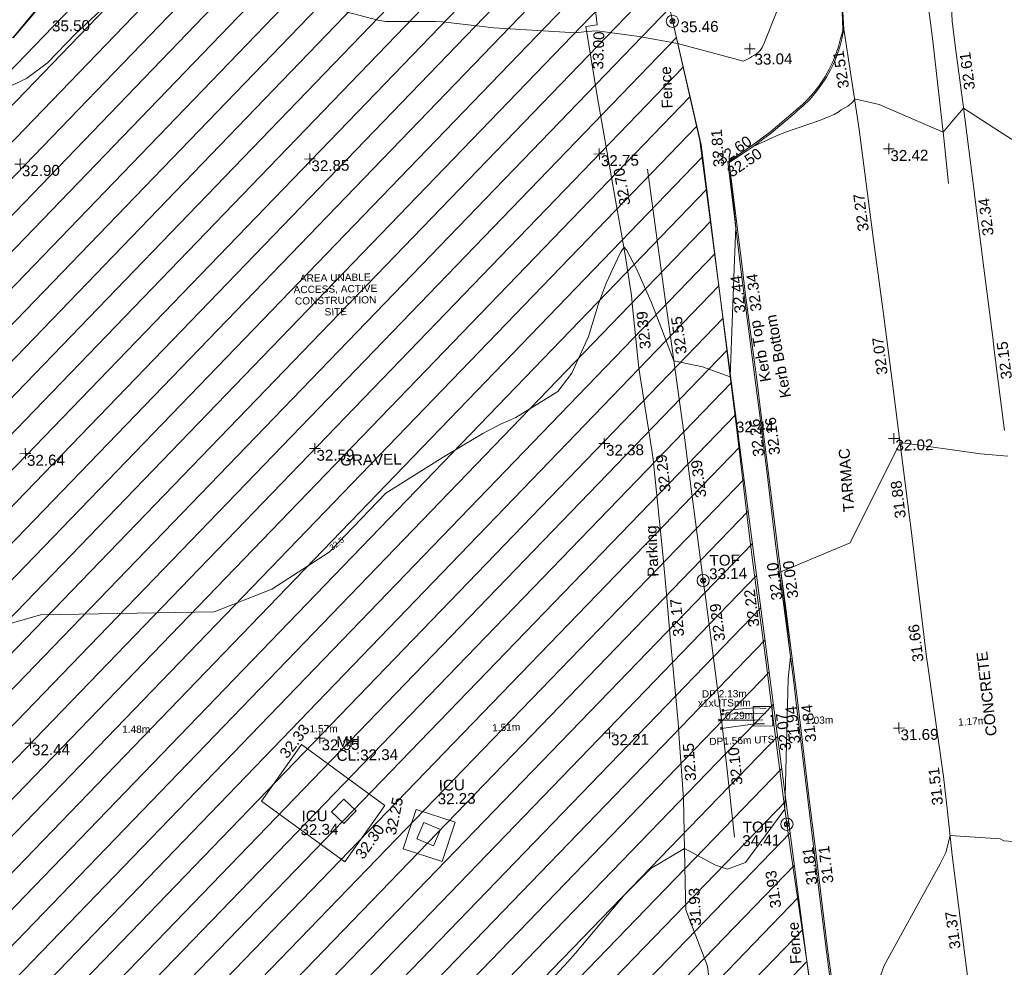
# Model space of a CAD drawing. Header units: millimetres. Extents: x -290717 to 520720, y -103372 to 287762.
# Tile 309 of 375: x 184944 to 218949, y 150097 to 182816. Entities that reach past the tile are written whole.
import ezdxf

# ---------------------------------------------------------------- set-up
doc = ezdxf.new("R2010")
doc.units = ezdxf.units.MM
for name, pattern in [('IMPORT-HIDDEN2 _3_', [4762.5, 3175, -1587.5]), ('IMPORT-UG_ELEC_LV_QLB2 _2_', [2700, 1500, -300.0000000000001, 0, -250, 150, -300.0000000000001, 0, -200]), ('IMPORT-UG_ELEC_STREET LIGHTING_QLB2 _2_', [2700, 1500, -300.0000000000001, 0, -250, 150, -300.0000000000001, 0, -200]), ('IMPORT-UG_UNIDENTIFIED_QLB2 _2_', [2500, 1500, -300.0000000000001, 0, -50, 150, -300.0000000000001, 0, -200])]:
    doc.linetypes.add(name, pattern=pattern)
for name, color, linetype, lineweight, true_color in [('00__TOPO__TOP_OF_FENCE_SYMBOL', 7, 'Continuous', 9, 0x666666), ('00_TOPO_FENCE', 7, 'Continuous', 9, 0x3f7f4f), ('00_TOPO_KERB_BOTTOM', 1, 'Continuous', 9, 0xff0000), ('00_TOPO_KERB_TOP', 7, 'Continuous', 9, 0xa500a5), ('00_TOPO_LEVEL_SPOT', 7, 'Continuous', 9, 0x666666), ('00_TOPO_ROAD_MARKING_WHITE_CONTINUOUS', 7, 'Continuous', 9, 0x999999), ('00_TOPO_SERV_MH', 7, 'Continuous', 9, 0x666666), ('00_TOPO_TOP_OF_FENCE', 7, 'Continuous', 9, 0x666666), ('00_UAV_CONCRETE', 9, 'Continuous', 9, 0x808080), ('00_UAV_FENCE', 7, 'Continuous', 9, 0x264c2f), ('00_UAV_KERB_BOTTOM', 1, 'Continuous', 9, 0xff0000), ('00_UAV_KERB_TOP', 7, 'Continuous', 9, 0xa500a5), ('00_UAV_LEVEL_SPOT', 7, 'Continuous', 9, 0x666666), ('00_UAV_PARKING', 4, 'Continuous', 9, 0x00ffff), ('00_UAV_SERV_IC', 5, 'Continuous', 9, 0x0000ff), ('00_UAV_TOP_OF_FENCE', 6, 'Continuous', 9, 0xff00ff), ('01_DTM_CONTOUR_MJR', 7, 'Continuous', 9, 0x7f3f00), ('01_DTM_CONTOUR_MJR_LABELS', 7, 'Continuous', 9, 0x7f3f00), ('01_DTM_CONTOUR_MNR', 7, 'Continuous', 9, 0xa5a552), ('12333-PUM-2D-U-0001-C01 - Rev2_REVIT IMPORT_dwg', 7, 'Continuous', 9, 0x767676), ('PUM-CHAMBER EXTENTS', 6, 'IMPORT-HIDDEN2 _3_', 9, 0xff00ff), ('PUM-ELECTRIC-LV-QLB2', 1, 'IMPORT-UG_ELEC_LV_QLB2 _2_', 9, 0xff0000), ('PUM-ELECTRIC-MH', 1, 'Continuous', 9, 0xff0000), ('PUM-UNABLE TO SURVEY', 190, 'Continuous', 9, 0x7f00ff), ('PUM-UNIDENTIFIED UTILITIES-NOTES', 7, 'Continuous', 9, 0x52a500), ('PUM-UNIDENTIFIED UTILITIES-QLB2', 7, 'IMPORT-UG_UNIDENTIFIED_QLB2 _2_', 9, 0x52a500)]:
    doc.layers.add(name, color=color, linetype=linetype, lineweight=lineweight, true_color=true_color)
for name, color, linetype, lineweight in [('00_UAV_SURFACE', 7, 'Continuous', 9), ('00_UAV_SURVEY_TEXT', 7, 'Continuous', 9), ('GEN-TEXT', 7, 'Continuous', 9)]:
    doc.layers.add(name, color=color, linetype=linetype, lineweight=lineweight)
doc.styles.add('Arial_1', font='arial.ttf', dxfattribs={"height": 250})
doc.styles.add('Swis721 Lt BT_1', font='swissl.ttf', dxfattribs={"height": 200})
doc.styles.add('Swis721 Lt BT_2', font='swissl.ttf', dxfattribs={"height": 375})

# ---------------------------------------------------------------- blocks, each defined once
blk = doc.blocks.new('12333-PUM-2D-U-0001-C01 - Rev2_REVIT IMPORT_dwg_MM-2077200-Site Location Plan Existing')
at = {"layer": '00_TOPO_LEVEL_SPOT', "color": 254, "true_color": 0xcccccc, "flags": 128}
for points in [[(0, -500.0000000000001), (0, 0), (-500.0000000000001, 0)], [(500.0000000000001, 0), (0, 0), (0, 500.0000000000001)]]:
    blk.add_lwpolyline(points, dxfattribs=at)
blk = doc.blocks.new('12333-PUM-2D-U-0001-C01 - Rev2_REVIT IMPORT_dwg_MSL_Node_LineworkTOF-2077248-Site Location Plan Existing')
at = {"layer": '00__TOPO__TOP_OF_FENCE_SYMBOL', "color": 254, "true_color": 0xcccccc, "flags": 128}
for points in [[(165.3591892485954, 165.3591892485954), (0, 0), (-165.3591892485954, 165.3591892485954)], [(165.3591892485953, -165.3591892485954), (0, 0), (-165.3591892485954, -165.3591892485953)]]:
    blk.add_lwpolyline(points, dxfattribs=at)
at = {"layer": '00__TOPO__TOP_OF_FENCE_SYMBOL', "color": 254, "true_color": 0xcccccc}
for radius in [562.5594001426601, 233.853208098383]:
    blk.add_circle((0, 0), radius, dxfattribs=at)
blk = doc.blocks.new('12333-PUM-2D-U-0001-C01 - Rev2_REVIT IMPORT_dwg_UAV-2077255-Site Location Plan Existing')
at = {"layer": '00_UAV_LEVEL_SPOT', "color": 254, "true_color": 0xcccccc, "flags": 128}
for points in [[(0, -500.0000000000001), (0, 0), (-500.0000000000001, 0)], [(500.0000000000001, 0), (0, 0), (0, 500.0000000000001)]]:
    blk.add_lwpolyline(points, dxfattribs=at)
blk = doc.blocks.new('12333-PUM-2D-U-0001-C01 - Rev2_REVIT IMPORT_dwg_MSL_Node_LineworkTOF-2077201-Site Location Plan Existing')
at = {"layer": '00__TOPO__TOP_OF_FENCE_SYMBOL', "color": 254, "true_color": 0xcccccc, "flags": 128}
for points in [[(165.3591892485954, 165.3591892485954), (0, 0), (-165.3591892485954, 165.3591892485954)], [(165.3591892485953, -165.3591892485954), (0, 0), (-165.3591892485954, -165.3591892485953)]]:
    blk.add_lwpolyline(points, dxfattribs=at)
at = {"layer": '00__TOPO__TOP_OF_FENCE_SYMBOL', "color": 254, "true_color": 0xcccccc}
for radius in [562.5594001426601, 233.853208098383]:
    blk.add_circle((0, 0), radius, dxfattribs=at)
blk = doc.blocks.new('12333-PUM-2D-U-0001-C01 - Rev2_REVIT IMPORT_dwg_MGS62954_T2_Galway_ITM_3d_Rev1-2077680-Site Location Plan Existing')
at = {"layer": '00_TOPO_FENCE', "color": 254, "true_color": 0xcccccc, "flags": 128}
blk.add_lwpolyline([(534089819.8181641, 725734364.0279521), (534091587.8681737, 725736440.7020699), (534092625.7930987, 725737541.3462248), (534097629.2555963, 725737998.4735422), (534105021.721773, 725738801.3791058), (534107412.8342192, 725739013.897784), (534109747.2000771, 725739215.477581), (534111269.5559804, 725739309.8737594), (534111565.4135019, 725739349.1290561), (534112422.2685639, 725735423.3515906), (534113518.8731127, 725730255.5723001), (534114553.873535, 725720679.9188492)], dxfattribs=at)
at = {"layer": '00_TOPO_KERB_BOTTOM', "color": 254, "true_color": 0xcccccc, "flags": 128}
blk.add_lwpolyline([(534118493.1630007, 725734760.5412717), (534118516.1087184, 725734160.2639198)], dxfattribs=at)
at = {"layer": '00_TOPO_KERB_TOP', "color": 254, "true_color": 0xcccccc, "flags": 128}
blk.add_lwpolyline([(534118468.7369557, 725734752.9945552), (534118490.2497755, 725734150.1922061)], dxfattribs=at)
at = {"layer": '00_TOPO_ROAD_MARKING_WHITE_CONTINUOUS', "color": 254, "true_color": 0xcccccc, "flags": 128}
blk.add_lwpolyline([(534120818.2364791, 725740185.495295), (534121050.0000001, 725738330.0000001), (534121310.0000002, 725736200.0000001), (534121580.0000001, 725733800.0000001), (534121907.6145089, 725730336.2787648), (534122040.0000001, 725728770)], dxfattribs=at)
at = {"layer": '00_UAV_CONCRETE', "color": 254, "true_color": 0xcccccc, "flags": 128}
for points in [[(534100785.5775, 725705712.219), (534097941.5775001, 725707861.2190001), (534098793.4515658, 725709016.4345698), (534099362.5775001, 725709788.219), (534102204.5775, 725707636.219), (534101922.0336108, 725707253.122141)], [(534103276.7900001, 725707480.6395), (534104614.7900002, 725707015.6395001), (534104145.8553028, 725705666.3177261), (534102807.8553028, 725706131.3177263), (534103050.2516866, 725706828.7937725)]]:
    blk.add_lwpolyline(points, close=True, dxfattribs=at)
at = {"layer": '00_UAV_FENCE', "color": 254, "true_color": 0xcccccc, "flags": 128}
for points in [[(534111651.7365, 725729445.5035001), (534112218.7365, 725724688.5035001), (534112243.6368831, 725724484.7454872), (534112792.7365001, 725719991.5035001), (534112845.3735152, 725719523.6515952), (534113329.7365001, 725715218.5035), (534113405.8674285, 725714556.4588522), (534113872.7365, 725710496.5035002), (534113955.4240898, 725709591.0743918), (534114252.7365, 725706335.5035001)], [(534114553.873535, 725720679.9188492), (534114952.7900001, 725716698.6395001), (534115066.0952614, 725715711.0433478), (534115463.7900001, 725712244.6395), (534115627.3845999, 725710744.8716956), (534116006.7900002, 725707266.6395), (534116198.1602979, 725705780.1131842), (534116835.937072, 725700825.9903733), (534116960.311, 725699859.8785), (534115953.3150575, 725695962.9479376), (534115769.311, 725695250.8785001), (534114630.6823692, 725691142.6329396), (534114529.3110002, 725690776.8785), (534113464.311, 725686864.8784999), (534112917.2098656, 725686724.0475677), (534111137.3110002, 725686265.8785001), (534108066.5445354, 725685517.0495839), (534107352.311, 725685342.8784999), (534103927.8740001, 725684823.1450002)]]:
    blk.add_lwpolyline(points, dxfattribs=at)
at = {"layer": '00_UAV_KERB_BOTTOM', "color": 254, "true_color": 0xcccccc, "flags": 128}
blk.add_lwpolyline([(534118516.1087185, 725734160.2639198), (534118505.795195, 725734102.033939), (534118445.3187994, 725733822.7038916), (534118367.4224615, 725733547.7223825), (534118272.4136021, 725733278.1746383), (534118160.6671783, 725733015.1244402), (534118032.6242019, 725732759.609928), (534117888.7900001, 725732512.6395), (534117824.5953402, 725732412.8885181), (534117659.4008185, 725732179.6645061), (534117479.8880134, 725731957.2733582), (534117286.7653801, 725731746.5927507), (534117080.7950854, 725731548.4541439), (534116862.79, 725731363.6395001), (534116754.9166479, 725731269.6397105), (534115963.7900001, 725730628.6395001), (534115546.7868001, 725730327.2833487), (534115339.6923731, 725730177.622196), (534114482.79, 725729627.6395001), (534114872.8150011, 725725924.8705026), (534114956.79, 725725127.6395001), (534115308.7900001, 725722020.6395001), (534115424.3869505, 725720958.7605377), (534115652.79, 725718860.6395001), (534115881.7900001, 725716627.6395), (534115956.3361164, 725715989.7650399), (534116154.7900001, 725714291.6395001), (534116446.79, 725711647.6395), (534116510.577645, 725711023.6854421), (534116870.6255, 725707501.7915002), (534117022.4541663, 725706051.7261329), (534117393.6255001, 725702506.7915003), (534117557.3537491, 725701082.9404781)], dxfattribs=at)
at = {"layer": '00_UAV_KERB_TOP', "color": 254, "true_color": 0xcccccc, "flags": 128}
blk.add_lwpolyline([(534118490.2497756, 725734150.1922061), (534118478.7697187, 725734105.7107775), (534118396.7835035, 725733834.8197523), (534118319.7437, 725733562.8618917), (534118225.7795416, 725733296.2780473), (534118115.2618619, 725733036.1203033), (534117988.6268235, 725732783.4153839), (534117846.1427978, 725732538.7632746), (534117783.1511751, 725732440.8816717), (534117619.5073392, 725732209.8469403), (534117441.9684255, 725731989.9011667), (534117250.969335, 725731781.5371662), (534117047.2638535, 725731585.5772569), (534116830.1981184, 725731401.5589505), (534116722.7439514, 725731307.9244351), (534115933.3853028, 725730668.3567234), (534115480.1381336, 725730340.8081037), (534115311.5241086, 725730218.9556246), (534114429.8353044, 725729653.064339), (534114821.751736, 725725932.338722), (534114907.0856887, 725725122.2062602), (534115259.0955036, 725722015.1196281), (534115373.2793745, 725720966.221279), (534115603.0667809, 725718855.3834748), (534115832.0869425, 725716622.1868771), (534115905.1250635, 725715997.2159951), (534116105.1095713, 725714285.9932487), (534116397.0698851, 725711642.3525984), (534116459.5532787, 725711031.1563851), (534116820.8909728, 725707496.6455753), (534116971.3994307, 725706059.189079), (534117343.9238005, 725702501.3320494), (534117506.1676008, 725701090.3904282)], dxfattribs=at)
at = {"layer": '00_UAV_PARKING', "color": 254, "true_color": 0xcccccc, "flags": 128}
blk.add_lwpolyline([(534109533.268171, 725739197.0038913), (534110003.7900001, 725734455.6395), (534109773.3503631, 725734429.7738265), (534109611.79, 725734411.6395001), (534109976.79, 725731933.6395001), (534110337.1366907, 725729638.3402764), (534110471.79, 725728780.6395003), (534110837.7900001, 725726501.6395), (534111025.79, 725725089.6395001), (534111057.9836686, 725724702.3912579), (534111234.7900001, 725722575.6395), (534111633.4132858, 725719738.5908912), (534111678.7900001, 725719415.6395001), (534111954.79, 725716146.6395001), (534112052.4996197, 725714758.3889631), (534112156.79, 725713276.6395), (534112377.3110002, 725710328.8784999), (534112406.9956815, 725709771.6546237), (534112517.311, 725707700.8784999), (534112524.9048785, 725704779.5134872), (534112527.3110001, 725703853.8785), (534113243.3110001, 725701888.8785), (534113443.8404932, 725699919.1425767)], dxfattribs=at)
at = {"layer": '00_UAV_SERV_IC', "color": 254, "true_color": 0xcccccc, "flags": 128}
for points in [[(534100359.5775, 725707449.219), (534100792.5775002, 725707883.219), (534101209.8342523, 725707466.9236689), (534100776.8342522, 725707032.9236689)], [(534103540.5775, 725707023.2190001), (534104108.5775002, 725706769.219), (534103860.1075505, 725706213.5854119), (534103292.1075504, 725706467.5854118)]]:
    blk.add_lwpolyline(points, close=True, dxfattribs=at)
at = {"layer": '00_UAV_SURFACE', "color": 254, "true_color": 0xcccccc, "flags": 128}
for points in [[(534122203.7615, 725736421.5965), (534122260.7365001, 725734359.5035002), (534122375.5676525, 725733358.2187804), (534122581.7365001, 725731560.5035002), (534122926.7627928, 725728395.7795728), (534122929.7365001, 725728368.5035), (534123209.7365001, 725725826.5035), (534123474.3655457, 725723429.6238053), (534123522.7365001, 725722991.5035), (534123826.7365001, 725720205.5035001)], [(534123508.6530002, 725689478.774), (534123213.2305275, 725692180.4923568), (534123212.6530002, 725692185.774), (534122723.6530001, 725696545.774), (534122662.1339337, 725697149.3761891), (534122293.6530002, 725700764.7740002), (534122145.3082206, 725702120.3599124), (534121766.6255001, 725705580.7915002), (534121624.1465514, 725707090.9574785), (534121509.6255002, 725708304.7915002), (534121043.185101, 725712054.1049786), (534120995.7365, 725712435.5035002), (534120517.3910529, 725717021.7021168), (534120510.7365002, 725717085.5035002), (534120154.7365, 725720356.5035001), (534119973.317086, 725721988.0633637), (534119706.7365001, 725724385.5035001), (534119411.7552998, 725726952.6371888), (534119299.7365, 725727927.5035001), (534118987.7365, 725730690.5035001), (534118821.7846175, 725731911.409681), (534118516.1087185, 725734160.2639198)]]:
    blk.add_lwpolyline(points, dxfattribs=at)
at = {"layer": '01_DTM_CONTOUR_MJR', "color": 254, "true_color": 0xcccccc, "flags": 128}
blk.add_lwpolyline([(534126439.4191088, 725728812.4628662), (534123837.8110352, 725730534.1489221), (534122600.0000001, 725731360), (534122245, 725730950.0000002), (534121890.0000001, 725730540.0000001), (534119698.2026289, 725731540.3900293), (534118850, 725731750.0000001), (534118843.3638445, 725731731.7276889), (534118817.4030919, 725731690.4228197), (534118782.8613258, 725731645.5106581), (534118737.3662755, 725731598.779648), (534118683.5117719, 725731550.3826169), (534118615.7764291, 725731496.9195752), (534118531.0481151, 725731449.3567554), (534118483.9912547, 725731433.8761046), (534118379.1494253, 725731374.3363582), (534118271.1724976, 725731294.5767735), (534118139.5532585, 725731220.2785563), (534117959.7713874, 725731153.8725691), (534117762.2382672, 725731076.1973528), (534117656.3073454, 725731035.3311337), (534116441.3797591, 725730639.5322727), (534116108.4645928, 725730509.9837126), (534115340, 725730180.0000002), (534114517.7272727, 725729656.8181821), (534114477.5000001, 725729631), (534114670.0000001, 725727390), (534114601.4598725, 725726260.9325581), (534114380.0000001, 725722230.0000001), (534113439.9043113, 725722590.5080312), (534112450.0000001, 725722810.0000002), (534111961.9529064, 725724140.0208408), (534111704.4689777, 725724863.2877386), (534111214.7875038, 725726008.4308828), (534110886.7993104, 725726670.4419329), (534110800.0000001, 725726770.0000001), (534110691.6396796, 725726618.195774), (534110620.0828285, 725726492.6998451), (534110161.3360475, 725725534.355022), (534109871.4759758, 725724791.4572709), (534109511.7809883, 725723709.1153506), (534108915.4486088, 725722447.7399205), (534108430.0000002, 725721823.9158812), (534106957.3109245, 725720947.3109245), (534106430.0000002, 725720729.82906), (534105804.6312686, 725720420), (534104430.0000002, 725719620.6006007), (534102430.0000002, 725718420.0000001), (534100701.1865363, 725716691.1865362), (534100430.0000002, 725716420.0000001), (534098430.0000002, 725715170.0000001), (534096430.0000002, 725714420.0000001), (534094430.0000002, 725714420.0000001), (534092430.0000002, 725714420.0000001), (534090430.0000002, 725714420.0000001), (534086862.2316428, 725713478.0149349)], dxfattribs=at)
at = {"layer": '01_DTM_CONTOUR_MNR', "color": 254, "true_color": 0xcccccc, "flags": 128}
for points in [[(534116739.7612914, 725736087.0026387), (534115763.1019169, 725733729.6427788), (534115692.0256495, 725733579.900458), (534115665.6557224, 725733542.6513447), (534115643.6791494, 725733508.9956244), (534115615.4997459, 725733477.849695), (534115589.7238866, 725733448.208735), (534115563.8571194, 725733422.680649), (534115523.8519439, 725733391.3037777), (534115500.9234436, 725733368.7012213), (534115475.0228182, 725733349.8290656), (534115448.5866247, 725733334.5564703), (534115422.3675213, 725733318.6837606), (534115322.7400844, 725733271.2476983), (534115264.6524993, 725733231.0740522), (534115037.0587474, 725733119.7429262), (534112770.0000001, 725733760), (534111451.4363952, 725734034.6364833), (534109998.3135867, 725734246.6687058), (534109630, 725734240), (534109259.0550565, 725734190.3835102), (534106430.0000002, 725734420.0000001), (534104666.1111112, 725734656.111111), (534104430.0000002, 725734670.0000001), (534102713.6538462, 725734703.653846), (534102430.0000002, 725734753.3333334), (534101129.164223, 725735119.1642232)], [(534093036.4948574, 725735411.1550663), (534091999.8021109, 725734478.804184), (534091004.5335422, 725733479.5421181), (534090265.0323723, 725732944.6511443), (534089145.1956927, 725732447.2453448)], [(534123930.0000002, 725719320.0000002), (534122983.8549167, 725719414.8275121), (534120210.0000001, 725719860), (534118430.0000002, 725716420.0000001), (534116020.0000001, 725715460.0000002), (534116136.7142857, 725714290.0000001), (534116300.0000001, 725712520.0000001), (534116202.8925426, 725711765.8132707), (534116010.0000001, 725707270), (534114620.3505227, 725705454.4386027), (534113997.0161486, 725705225.3681791), (534113579.8956703, 725705369.9071039), (534112520.0000001, 725705970.0000002), (534111347.1262109, 725705297.6122087), (534110430.0000002, 725704420.0000001), (534108696.6309014, 725702420.0000001), (534108430.0000002, 725702123.1250001), (534106789.9033816, 725700420.0000001)], [(534123885.2040817, 725706013.5875403), (534123552.3391894, 725706045.6110804), (534123428.5485715, 725706107.72), (534121710.0000001, 725706260.0000001), (534121542.97916, 725705668.9551047), (534121346.7510352, 725705283.339196), (534119349.6060444, 725701810.1406986), (534118413.708517, 725699330.079142)]]:
    blk.add_lwpolyline(points, dxfattribs=at)
at = {"xscale": 0.375, "yscale": 0.375, "zscale": 0.375}
for name, p in [('12333-PUM-2D-U-0001-C01 - Rev2_REVIT IMPORT_dwg_MSL_Node_LineworkTOF-2077201-Site Location Plan Existing', (534112602.8351672, 725734534.4315519)), ('12333-PUM-2D-U-0001-C01 - Rev2_REVIT IMPORT_dwg_MM-2077200-Site Location Plan Existing', (534115263.4652312, 725733536.165195)), ('12333-PUM-2D-U-0001-C01 - Rev2_REVIT IMPORT_dwg_UAV-2077255-Site Location Plan Existing', (534090000.0000001, 725730000.0000001)), ('12333-PUM-2D-U-0001-C01 - Rev2_REVIT IMPORT_dwg_UAV-2077255-Site Location Plan Existing', (534100000.0000001, 725730000.0000001)), ('12333-PUM-2D-U-0001-C01 - Rev2_REVIT IMPORT_dwg_UAV-2077255-Site Location Plan Existing', (534110000.0000001, 725730000.0000001)), ('12333-PUM-2D-U-0001-C01 - Rev2_REVIT IMPORT_dwg_UAV-2077255-Site Location Plan Existing', (534120000, 725730000.0000001)), ('12333-PUM-2D-U-0001-C01 - Rev2_REVIT IMPORT_dwg_UAV-2077255-Site Location Plan Existing', (534090000.0000001, 725720000)), ('12333-PUM-2D-U-0001-C01 - Rev2_REVIT IMPORT_dwg_UAV-2077255-Site Location Plan Existing', (534100000.0000001, 725720000)), ('12333-PUM-2D-U-0001-C01 - Rev2_REVIT IMPORT_dwg_UAV-2077255-Site Location Plan Existing', (534110000.0000001, 725720000)), ('12333-PUM-2D-U-0001-C01 - Rev2_REVIT IMPORT_dwg_UAV-2077255-Site Location Plan Existing', (534120000, 725720000)), ('12333-PUM-2D-U-0001-C01 - Rev2_REVIT IMPORT_dwg_MSL_Node_LineworkTOF-2077248-Site Location Plan Existing', (534113330.326139, 725715212.3463299)), ('12333-PUM-2D-U-0001-C01 - Rev2_REVIT IMPORT_dwg_UAV-2077255-Site Location Plan Existing', (534090000.0000001, 725710000.0000001)), ('12333-PUM-2D-U-0001-C01 - Rev2_REVIT IMPORT_dwg_UAV-2077255-Site Location Plan Existing', (534100000.0000001, 725710000.0000001)), ('12333-PUM-2D-U-0001-C01 - Rev2_REVIT IMPORT_dwg_UAV-2077255-Site Location Plan Existing', (534110000.0000001, 725710000.0000001)), ('12333-PUM-2D-U-0001-C01 - Rev2_REVIT IMPORT_dwg_UAV-2077255-Site Location Plan Existing', (534120000, 725710000.0000001)), ('12333-PUM-2D-U-0001-C01 - Rev2_REVIT IMPORT_dwg_MSL_Node_LineworkTOF-2077248-Site Location Plan Existing', (534116075.0696398, 725706744.7331103))]:
    blk.add_blockref(name, p, dxfattribs=at)
at = {"layer": '00_TOPO_FENCE', "color": 251, "true_color": 0x666666, "char_height": 375, "attachment_point": 1, "line_spacing_factor": 1.005061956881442, "style": 'Swis721 Lt BT_2'}
for s, insert, width, rotation in [('Fence', (534112186.9462851, 725731524.2285558), 1681.10932225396, 91.45084478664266), ('32.81', (534113938.7849032, 725729466.7294877), 1495.902363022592, 93.09927210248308)]:
    blk.add_mtext(s, dxfattribs=dict(at, insert=insert, width=width, rotation=rotation))
at = {"layer": '00_TOPO_FENCE', "color": 251, "true_color": 0x666666, "insert": (534114553.9000002, 725720675.1296078), "char_height": 375, "width": 1495.902363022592, "attachment_point": 1, "line_spacing_factor": 1.005061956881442, "style": 'Swis721 Lt BT_2'}
blk.add_mtext('32.44', dxfattribs=at)
at = {"layer": '00_TOPO_LEVEL_SPOT', "insert": (534115416.3269377, 725733359.2039227), "char_height": 375, "width": 1495.902363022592, "attachment_point": 1, "line_spacing_factor": 1.005061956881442, "style": 'Swis721 Lt BT_2'}
blk.add_mtext('33.04', dxfattribs=at)
at = {"layer": '00_TOPO_SERV_MH', "char_height": 375, "attachment_point": 1, "line_spacing_factor": 1.005061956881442, "style": 'Swis721 Lt BT_2'}
for s, insert, width in [('MH', (534100565.0362298, 725710050.5612832), 949.779278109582), ('CL:32.34', (534100565.0362298, 725709577.468068), 2440.932744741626)]:
    blk.add_mtext(s, dxfattribs=dict(at, insert=insert, width=width))
at = {"layer": '00_TOPO_TOP_OF_FENCE', "char_height": 375, "width": 1495.902363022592, "attachment_point": 1, "line_spacing_factor": 1.005061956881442, "style": 'Swis721 Lt BT_2'}
for s, insert in [('35.50', (534091179.0856491, 725734931.314523)), ('35.46', (534112884.3030112, 725734521.1028577))]:
    blk.add_mtext(s, dxfattribs=dict(at, insert=insert))
at = {"layer": '00_UAV_CONCRETE', "color": 251, "true_color": 0x666666, "char_height": 375, "width": 1495.902363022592, "attachment_point": 1, "line_spacing_factor": 1.005061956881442, "style": 'Swis721 Lt BT_2'}
for s, insert, rotation in [('32.33', (534098564.6674145, 725709521.8157891), 51.141471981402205), ('32.25', (534102193.7879097, 725706666.3259813), 77.52899299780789), ('32.30', (534101120.3954613, 725705982.7319407), 53.59026102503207)]:
    blk.add_mtext(s, dxfattribs=dict(at, insert=insert, rotation=rotation))
at = {"layer": '00_UAV_FENCE', "color": 251, "true_color": 0x666666, "char_height": 375, "attachment_point": 1, "line_spacing_factor": 1.005061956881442, "style": 'Swis721 Lt BT_2'}
for s, insert, width, rotation in [('32.55', (534112532.8793077, 725723015.6017777), 1495.902363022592, 96.96732194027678), ('32.39', (534113120.7483515, 725718050.0373524), 1495.902363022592, 96.41923125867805), ('32.22', (534114876.2432953, 725713555.7425119), 1495.902363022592, 96.54483378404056), ('32.29', (534113684.8577337, 725713083.5248263), 1495.902363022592, 96.55983713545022), ('32.07', (534115897.988566, 725709268.3087425), 1495.902363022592, 96.22520863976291), ('32.10', (534114200.1239795, 725708108.9688125), 1495.902363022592, 95.21801711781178), ('31.93', (534115460.8580039, 725703833.0613121), 1495.902363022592, 97.33571446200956), ('Fence', (534116117.5945005, 725701906.6490359), 1681.10932225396, 93.02596185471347)]:
    blk.add_mtext(s, dxfattribs=dict(at, insert=insert, width=width, rotation=rotation))
at = {"layer": '00_UAV_KERB_BOTTOM', "color": 251, "true_color": 0x666666, "char_height": 375, "attachment_point": 1, "line_spacing_factor": 1.005061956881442, "style": 'Swis721 Lt BT_2'}
for s, insert, width, rotation in [('32.50', (534114357.5638426, 725729409.5340685), 1495.902363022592, 33.501045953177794), ('32.34', (534115140.3537155, 725724446.7169176), 1495.902363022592, 96.1020899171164), ('Kerb Bottom', (534116107.2189754, 725721438.0652263), 3414.456504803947, 99.37064065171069), ('32.16', (534115695.2874368, 725719481.1817548), 1495.902363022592, 96.21279722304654), ('32.00', (534116238.4024717, 725714514.3147509), 1495.902363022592, 96.66571716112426), ('31.84', (534116771.2782827, 725709544.3105195), 1495.902363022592, 95.83714421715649), ('31.71', (534117277.8666127, 725704658.0682693), 1495.902363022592, 95.9773577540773)]:
    blk.add_mtext(s, dxfattribs=dict(at, insert=insert, width=width, rotation=rotation))
at = {"layer": '00_UAV_KERB_TOP', "color": 251, "true_color": 0x666666, "char_height": 375, "attachment_point": 1, "line_spacing_factor": 1.005061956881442, "style": 'Swis721 Lt BT_2'}
for s, insert, width, rotation in [('32.60', (534114010.94157, 725729847.9248707), 1495.902363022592, 33.35094620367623), ('32.44', (534114586.5945514, 725724400.484604), 1495.902363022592, 96.09624230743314), ('Kerb Top', (534115429.3087129, 725722002.0279319), 2493.170605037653, 99.37064065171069), ('32.26', (534115141.7450492, 725719433.9470611), 1495.902363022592, 96.21279722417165), ('32.10', (534115685.2046653, 725714463.1003023), 1495.902363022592, 96.66571716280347), ('31.94', (534116217.4713022, 725709500.381334), 1495.902363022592, 95.83714421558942), ('31.81', (534116724.1565543, 725704612.9008381), 1495.902363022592, 95.97735776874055)]:
    blk.add_mtext(s, dxfattribs=dict(at, insert=insert, width=width, rotation=rotation))
at = {"layer": '00_UAV_LEVEL_SPOT', "char_height": 375, "width": 1495.902363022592, "attachment_point": 1, "line_spacing_factor": 1.005061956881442, "style": 'Swis721 Lt BT_2'}
for s, insert in [('32.90', (534090051.8765643, 725729949.1441547)), ('32.85', (534100051.8765643, 725729949.1441547)), ('32.75', (534110051.8765643, 725729949.1441547)), ('32.42', (534120051.8765643, 725729949.1441547)), ('32.64', (534090051.8765643, 725719949.1441548)), ('32.59', (534100051.8765643, 725719949.1441548)), ('32.38', (534110051.8765643, 725719949.1441548)), ('32.02', (534120051.8765643, 725719949.1441548)), ('32.44', (534090051.8765643, 725709949.1441547)), ('32.35', (534100051.8765643, 725709949.1441547)), ('32.21', (534110051.8765643, 725709949.1441547)), ('31.69', (534120051.8765643, 725709949.1441547))]:
    blk.add_mtext(s, dxfattribs=dict(at, insert=insert))
at = {"layer": '00_UAV_PARKING', "color": 251, "true_color": 0x666666, "char_height": 375, "attachment_point": 1, "line_spacing_factor": 1.005061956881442, "style": 'Swis721 Lt BT_2'}
for s, insert, width, rotation in [('33.00', (534109811.7495714, 725732928.094605), 1495.902363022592, 87.30767648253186), ('32.70', (534110677.7458386, 725728175.2953718), 1495.902363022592, 98.94838975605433), ('32.39', (534111290.3761524, 725723221.3902555), 1495.902363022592, 94.75232475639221), ('32.29', (534111894.4101518, 725718262.3622941), 1495.902363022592, 95.86069947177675), ('Parking', (534111418.0036226, 725715361.160073), 2037.276551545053, 91.50270749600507), ('32.17', (534112266.2432908, 725713272.529514), 1495.902363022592, 94.02602533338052), ('32.15', (534112595.1795284, 725708286.1812114), 1495.902363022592, 93.04940406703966), ('31.93', (534112674.9187684, 725703289.7013339), 1495.902363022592, 91.57938889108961)]:
    blk.add_mtext(s, dxfattribs=dict(at, insert=insert, width=width, rotation=rotation))
at = {"layer": '00_UAV_SERV_IC', "color": 251, "true_color": 0x666666, "char_height": 375, "attachment_point": 1, "line_spacing_factor": 1.005061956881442, "style": 'Swis721 Lt BT_2'}
for s, insert, width in [('ICU', (534104074.6208789, 725708486.8951404), 1021.012723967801), ('32.23', (534104029.7927284, 725708016.5161395), 1495.902363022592), ('ICU', (534099318.2609732, 725707504.6865695), 1021.012723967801), ('32.34', (534099273.4328226, 725707034.3075686), 1495.902363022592)]:
    blk.add_mtext(s, dxfattribs=dict(at, insert=insert, width=width))
at = {"layer": '00_UAV_SURFACE', "color": 251, "true_color": 0x666666, "char_height": 375, "width": 1495.902363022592, "attachment_point": 1, "line_spacing_factor": 1.005061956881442, "style": 'Swis721 Lt BT_2'}
for s, insert, rotation in [('32.51', (534118297.395759, 725732092.430922), 97.74050102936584), ('32.61', (534122645.2153115, 725731967.2051036), 96.54231617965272), ('32.27', (534118891.2308494, 725727144.4878109), 96.55292764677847), ('32.34', (534123198.9934149, 725726918.4828956), 96.28400892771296), ('32.07', (534119453.4927176, 725722181.8028547), 96.34487417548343), ('32.15', (534123745.4364108, 725721957.0189683), 96.25948412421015), ('31.88', (534119998.0757267, 725717216.8019797), 96.19485868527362), ('31.66', (534120523.2020314, 725712247.4181232), 96.39185947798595), ('31.51', (534121107.6240665, 725707293.3355583), 95.38970512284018), ('31.37', (534121625.8218316, 725702315.0038335), 96.24515419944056)]:
    blk.add_mtext(s, dxfattribs=dict(at, insert=insert, rotation=rotation))
at = {"layer": '00_UAV_SURVEY_TEXT', "color": 251, "true_color": 0x666666, "insert": (534100865.1710409, 725719771.4517734), "char_height": 375, "width": 2322.210334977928, "attachment_point": 1, "line_spacing_factor": 1.005061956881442, "style": 'Swis721 Lt BT_2'}
blk.add_mtext('GRAVEL', dxfattribs=at)
at = {"layer": '00_UAV_SURVEY_TEXT', "color": 251, "true_color": 0x666666, "char_height": 375, "attachment_point": 1, "line_spacing_factor": 1.005061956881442, "style": 'Swis721 Lt BT_2'}
for s, insert, width, rotation in [('TARMAC', (534118218.0385089, 725717472.7703694), 2450.430537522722, 93.51458941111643), ('CONCRETE', (534123009.2818042, 725709648.5293585), 3286.236302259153, 95.62185785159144)]:
    blk.add_mtext(s, dxfattribs=dict(at, insert=insert, width=width, rotation=rotation))
at = {"layer": '00_UAV_TOP_OF_FENCE', "color": 251, "true_color": 0x666666, "char_height": 375, "attachment_point": 1, "line_spacing_factor": 1.005061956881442, "style": 'Swis721 Lt BT_2'}
for s, insert, width in [('TOF', (534113562.1018216, 725716086.608099), 1163.479615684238), ('33.14', (534113539.6781798, 725715623.2313942), 1495.902363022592), ('TOF', (534114547.8881267, 725706855.0940968), 1163.479615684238), ('34.41', (534114525.464485, 725706391.7173918), 1495.902363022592)]:
    blk.add_mtext(s, dxfattribs=dict(at, insert=insert, width=width))
at = {"layer": '01_DTM_CONTOUR_MJR_LABELS', "color": 251, "true_color": 0x666666, "insert": (534100636.9133372, 725716781.272826), "char_height": 200, "width": 620.5117196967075, "attachment_point": 2, "rotation": 36.98285718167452, "line_spacing_factor": 1.005061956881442, "style": 'Swis721 Lt BT_1'}
blk.add_mtext('32.5', dxfattribs=at)
blk = doc.blocks.new('12333-PUM-2D-U-0001-C01 - Rev2_REVIT IMPORT_dwg-1620468-Site Location Plan Existing')
at = {"layer": 'PUM-CHAMBER EXTENTS', "true_color": 0xfff4d4}
h = blk.add_hatch(dxfattribs=at)
h.set_pattern_fill('FP_14', style=0, pattern_type=2)
h.set_pattern_definition([(45, (-533641079.65, -725615854.3560001), (-618.7184335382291, 618.7184335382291), [])])
h.paths.add_polyline_path([(403919.3501528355, 57112.64382128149), (422583.3501528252, 59059.64382132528), (425379.3501529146, 57266.64382137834), (446445.3501529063, 59135.6438213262), (445962.3501528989, 65972.64382138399), (472441.3501528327, 70954.64382134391), (475862.3501529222, 83851.64382134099), (472404.3501529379, 114549.643821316), (470529.3501529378, 123488.6438213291), (451569.3501528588, 121705.6438213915), (448766.3501529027, 118521.6438213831), (443614.3501529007, 118196.6438213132), (441393.3501528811, 120608.6438213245), (437801.3501529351, 120123.6438213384), (427379.3501529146, 117955.6438213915), (414454.350152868, 116426.6438212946), (403467.3501529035, 115261.6438213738), (398244.3501529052, 114380.6438213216), (392331.3501528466, 110751.6438213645), (389433.3501529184, 106835.6438212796), (388966.3501528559, 103227.6438213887), (391008.3501528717, 96414.64382130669), (397227.3501529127, 88458.64382130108), (396038.3501528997, 85269.64382128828), (397110.6486418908, 81772.81873260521), (398121.3501528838, 78636.64382137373), (399845.3501529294, 78913.64382137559), (400589.3501528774, 74987.64382128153), (403494.5639885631, 59392.83982322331)])
at = {"layer": 'GEN-TEXT', "color": 253, "true_color": 0xaaaaaa}
for p, q in [((472817.994813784, 94826.2884822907), (472888.7054919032, 94896.99916040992)), ((472888.7054919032, 94826.2884822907), (472817.994813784, 94896.99916040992)), ((472693.9948138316, 94490.28848228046), (472764.7054919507, 94560.99916039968)), ((472764.7054919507, 94490.28848228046), (472693.9948138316, 94560.99916039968)), ((472793.9948138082, 94696.28848228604), (472864.7054919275, 94766.99916040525)), ((472864.7054919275, 94696.28848228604), (472793.9948138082, 94766.99916040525)), ((474501.9948137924, 94600.28848226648), (474572.7054919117, 94670.99916038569)), ((474572.7054919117, 94600.28848226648), (474501.9948137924, 94670.99916038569)), ((472758.9948137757, 94205.28848224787), (472829.7054918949, 94275.99916036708)), ((472829.7054918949, 94205.28848224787), (472758.9948137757, 94275.99916036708))]:
    blk.add_line(p, q, dxfattribs=at)
at = {"layer": 'PUM-ELECTRIC-MH', "color": 21, "true_color": 0xffaaaa, "flags": 128}
blk.add_lwpolyline([(474570.350152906, 94295.64382135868), (473917.3501528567, 94301.64382129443), (473905.3501528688, 94970.64382128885), (474558.3501530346, 94964.64382135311)], close=True, dxfattribs=at)
at = {"layer": 'PUM-UNABLE TO SURVEY', "color": 7, "true_color": 0xfff4d4, "flags": 128}
blk.add_lwpolyline([(399850.549107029, 78886.2095555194), (399845.3501529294, 78913.64382137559), (398121.3501528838, 78636.64382137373), (397043.3501529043, 81981.64382134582), (396038.3501528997, 85269.64382128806), (397227.3501529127, 88458.64382130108), (391008.3501528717, 96414.64382130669), (388966.3501528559, 103227.6438213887), (389433.3501529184, 106835.6438212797), (392331.3501528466, 110751.6438213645), (398244.3501529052, 114380.6438213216), (403467.3501529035, 115261.6438213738), (414454.350152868, 116426.6438212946), (427379.3501529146, 117955.6438213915), (437801.3501529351, 120123.6438213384), (441393.3501528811, 120608.6438213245), (443614.3501529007, 118196.6438213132), (448766.3501529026, 118521.6438213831), (451569.3501528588, 121705.6438213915), (470529.3501529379, 123488.6438213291), (472404.3501529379, 114549.643821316), (475862.3501529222, 83851.64382134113), (472441.3501528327, 70954.64382134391)], dxfattribs=at)
at = {"layer": 'PUM-UNIDENTIFIED UTILITIES-QLB2', "color": 9, "true_color": 0xc5e1aa, "flags": 128}
for points in [[(472853.3501528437, 94861.6438213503), (473940.3501529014, 94928.64382138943), (474507.3501529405, 94892.64382130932)], [(472829.3501528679, 94731.64382134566), (473945.3501529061, 94750.64382131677), (474507.3501529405, 94693.64382128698)], [(472729.3501528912, 94525.64382134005), (473946.3501528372, 94507.64382130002), (474539.3501528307, 94511.64382137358)], [(472794.3501528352, 94240.64382130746), (473956.3501528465, 94377.64382129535), (474539.3501528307, 94371.64382135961)]]:
    blk.add_lwpolyline(points, dxfattribs=at)
blk.add_blockref('12333-PUM-2D-U-0001-C01 - Rev2_REVIT IMPORT_dwg_MGS62954_T2_Galway_ITM_3d_Rev1-2077680-Site Location Plan Existing', (-533641079.6498471, -725615854.3561786))
at = {"layer": 'PUM-ELECTRIC-LV-QLB2', "char_height": 250, "attachment_point": 2, "line_spacing_factor": 0.9417779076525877, "style": 'Arial_1'}
for s, insert, width, rotation in [('1.48m', (452583.0234259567, 94688.10835215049), 1160.025439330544, 358.8368768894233), ('1.57m', (459054.7060855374, 94592.90015294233), 1160.025439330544, 359.4463032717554), ('1.03m', (476172.8348753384, 94588.62918033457), 1160.025439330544, 0.5620989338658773), ('1.51m', (465356.9629367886, 94531.8576251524), 1160.025439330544, 1.053872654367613), ('1.17m', (481448.7018228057, 94458.3401433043), 1160.025439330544, 2.4475809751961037), ('DP1.56m UTS', (473487.0673061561, 93938.41178427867), 2687.341255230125, 1.053872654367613)]:
    blk.add_mtext(s, dxfattribs=dict(at, insert=insert, width=width, rotation=rotation))
at = {"layer": 'PUM-UNABLE TO SURVEY', "color": 51, "true_color": 0xffff7f, "insert": (459726.7066630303, 110160.6233041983), "char_height": 250, "width": 3428.043514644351, "attachment_point": 2, "line_spacing_factor": 0.9417779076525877, "style": 'Arial_1'}
blk.add_mtext('AREA UNABLE\\PACCESS, ACTIVE\\PCONSTRUCTION\\PSITE', dxfattribs=at)
at = {"layer": 'PUM-UNIDENTIFIED UTILITIES-NOTES', "char_height": 250, "line_spacing_factor": 0.9417779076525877, "style": 'Arial_1'}
for s, insert, width, attachment_point, rotation in [(' DP 2.13m', (472039.3484548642, 95567.70150767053), 1971.125020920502, 1, 359.41035585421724), ('x1xUTSmm', (471997.6680046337, 95252.284212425), 2173.134728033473, 1, 359.41035585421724), ('0.29m', (473408.0931962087, 94799.5832075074), 1160.025439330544, 2, 0.386474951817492)]:
    blk.add_mtext(s, dxfattribs=dict(at, insert=insert, width=width, attachment_point=attachment_point, rotation=rotation))

msp = doc.modelspace()

# ---------------------------------------------------------------- block references
at = {"layer": '12333-PUM-2D-U-0001-C01 - Rev2_REVIT IMPORT_dwg', "color": 254, "linetype": 'IMPORT-UG_ELEC_STREET LIGHTING_QLB2 _2_', "true_color": 0xffd4d4, "rotation": 0.9999999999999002}
msp.add_blockref('12333-PUM-2D-U-0001-C01 - Rev2_REVIT IMPORT_dwg-1620468-Site Location Plan Existing', (-261895.0770586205, 55869.5817132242), dxfattribs=at)

doc.saveas('drawing.dxf')
